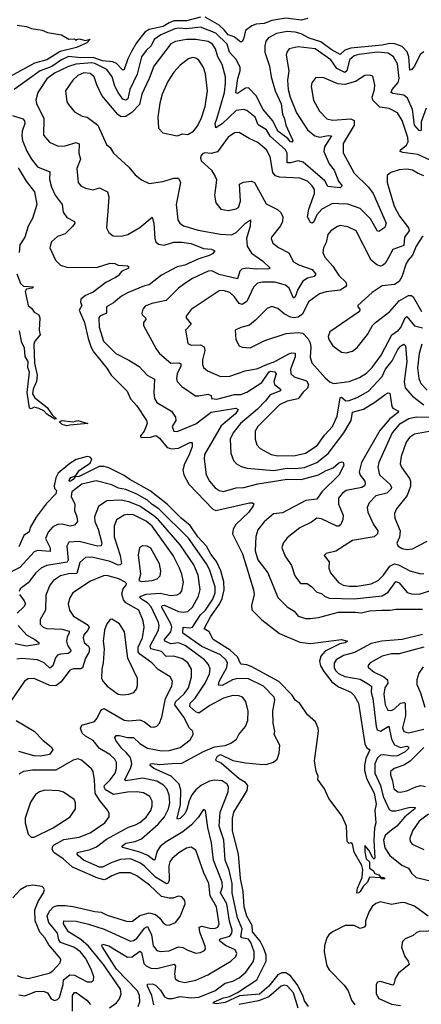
# Model space of a CAD drawing. Extents: x 1954683 to 2060285, y 904798 to 1016299.
# Tile 367 of 472: x 2015501 to 2018088, y 994578 to 1000913. Entities that reach past the tile are written whole.
import ezdxf

# ---------------------------------------------------------------- set-up
doc = ezdxf.new("R2010")
doc.units = 0

msp = doc.modelspace()

# ---------------------------------------------------------------- linework, layer by layer
at = {"layer": '0CON10XD'}
for points in [[(2016665, 1000929.7), (2016575, 1000905.8), (2016495, 1000905.9), (2016463.4, 1000893.4), (2016425, 1000869.6), (2016335, 1000850.3), (2016306.6, 1000833.4), (2016253.1, 1000765), (2016221, 1000709), (2016197.9, 1000662.1), (2016175, 1000591.9), (2016165, 1000589.5), (2016125, 1000630.7), (2016102.1, 1000642.1), (2016035, 1000648.5), (2015975, 1000670.2), (2015895, 1000667.3), (2015815, 1000675.4), (2015770.8, 1000655), (2015708.4, 1000611.6), (2015632.7, 1000585), (2015465.5, 1000465)], [(2017355, 1000920), (2017315, 1000909.5), (2017215, 1000923.5), (2017125, 1000908.1), (2017075, 1000888.6), (2017025, 1000884.2), (2016996, 1000874), (2016955.5, 1000844.5), (2016942.1, 1000787.9), (2016935, 1000773.8), (2016925, 1000768.8), (2016883, 1000803), (2016843.2, 1000815), (2016818.9, 1000848.9), (2016785, 1000878.7), (2016695, 1000928.4)], [(2015485, 1000878.6), (2015545, 1000869.7), (2015577.3, 1000857.2), (2015645.4, 1000845.4), (2015680.6, 1000830.6), (2015770, 1000815), (2015817, 1000787), (2015855, 1000790), (2015865, 1000780), (2015870, 1000785), (2015885, 1000790), (2015925, 1000779.2), (2015955, 1000787.5), (2015933.3, 1000765), (2015866.7, 1000735), (2015762.4, 1000707.6), (2015676, 1000655), (2015596.8, 1000633.2), (2015416.9, 1000535)], [(2018104, 1000706), (2018081.7, 1000688.3), (2018045, 1000613.6), (2018025, 1000590), (2018015, 1000589.2), (2018006.9, 1000675), (2017996.9, 1000706.9), (2017965, 1000741.1), (2017917.6, 1000757.6), (2017885, 1000759.4), (2017835, 1000749.2), (2017635, 1000730.7), (2017595, 1000717.2), (2017565, 1000690), (2017508.2, 1000721.8), (2017441.3, 1000771.3), (2017365, 1000794.6), (2017315, 1000821.4), (2017275, 1000833.1), (2017225, 1000837.4), (2017155, 1000824), (2017102.9, 1000797.1), (2017086.3, 1000775), (2017080, 1000745), (2017081.1, 1000705), (2017109.5, 1000615), (2017121.1, 1000545), (2017147.2, 1000455), (2017185, 1000372.9), (2017194.4, 1000305), (2017207.9, 1000275), (2017215.3, 1000235), (2017260.6, 1000135), (2017255, 1000126), (2017245, 1000128.1), (2017228.6, 1000148.6), (2017165, 1000195.4), (2017131.6, 1000261.6), (2017069.1, 1000335), (2017025, 1000422.5), (2016975, 1000475.3), (2016955, 1000473.4), (2016905, 1000439.2), (2016893.1, 1000443.1), (2016906.5, 1000535), (2016922, 1000585), (2016921.4, 1000605), (2016898.7, 1000655), (2016852.1, 1000705), (2016838, 1000755), (2016765, 1000826.6), (2016666.1, 1000866.1), (2016575, 1000854.1), (2016525, 1000858.8), (2016500, 1000855), (2016410.7, 1000815), (2016367.2, 1000785), (2016347.5, 1000745), (2016315.3, 1000715), (2016286.7, 1000675), (2016257.5, 1000562.5), (2016211.6, 1000465), (2016197.5, 1000405), (2016185, 1000394.7), (2016165, 1000401.8), (2016135, 1000444.7), (2016113.3, 1000485), (2016096.8, 1000545), (2016061.7, 1000591.7)], [(2018118.9, 1000345), (2018086.7, 1000255), (2018088.2, 1000205), (2018085, 1000198), (2018075, 1000200.6), (2018045, 1000235.6), (2018031, 1000335), (2017999.1, 1000409.1), (2017975, 1000428.3), (2017905, 1000438.2), (2017893.8, 1000445), (2017899.4, 1000465), (2017939.4, 1000509.4), (2017945.2, 1000535), (2017935, 1000629.2), (2017908.2, 1000675), (2017875, 1000697.3), (2017805, 1000703.2), (2017685, 1000690), (2017655, 1000681), (2017625.7, 1000654.3), (2017608.7, 1000585), (2017595, 1000573.1), (2017545, 1000598.8), (2017505, 1000655.2), (2017403.5, 1000725), (2017295, 1000739.4), (2017237.5, 1000725), (2017221.4, 1000705), (2017217.8, 1000685), (2017235.2, 1000585.2), (2017226.6, 1000523.4), (2017231.3, 1000465), (2017243.3, 1000415), (2017283.5, 1000315), (2017355.4, 1000205), (2017402.5, 1000165), (2017435, 1000157), (2017487.9, 1000167.9), (2017510, 1000165), (2017465.2, 1000095), (2017460.5, 1000065), (2017494.1, 999985), (2017526.9, 999945), (2017554.7, 999874.7), (2017577.8, 999845), (2017565, 999831.1), (2017485, 999840), (2017466, 999876), (2017326.9, 999996.9), (2017295, 1000006.1), (2017245, 999991.7), (2017223, 999993), (2017224.5, 1000054.5), (2017214, 1000075), (2017113.8, 1000163.8), (2017091.2, 1000205), (2017036.8, 1000236.8), (2017017.6, 1000285), (2016965, 1000328.8), (2016945, 1000336.2), (2016895, 1000328.4), (2016805, 1000242.5), (2016765, 1000218.1), (2016760.2, 1000245), (2016772.2, 1000282.2), (2016820, 1000445), (2016827.6, 1000505), (2016825.8, 1000545), (2016804.7, 1000625), (2016776.6, 1000675), (2016762.6, 1000725), (2016743.4, 1000755), (2016715, 1000772), (2016635, 1000785.7), (2016575, 1000784.8), (2016505, 1000773.7), (2016475, 1000758.2), (2016365.6, 1000614.4), (2016335.8, 1000535), (2016287.1, 1000435), (2016273.3, 1000366.7), (2016223.7, 1000316.3), (2016185, 1000290.4), (2016155, 1000289.1), (2016134.1, 1000304.1), (2016031.1, 1000425), (2015998.5, 1000495), (2015980.9, 1000545), (2015955, 1000567.9), (2015915, 1000570.7), (2015875, 1000553.6), (2015842.5, 1000525), (2015797.1, 1000455), (2015805.8, 1000385), (2015815, 1000366.7), (2015855, 1000320.8), (2015903.2, 1000293.2), (2015936.7, 1000285), (2016004.4, 1000234.4), (2016060.9, 1000110.9), (2016085, 1000091.2), (2016106, 1000055), (2016204.2, 999965), (2016244.5, 999914.5), (2016285, 999882), (2016335, 999860), (2016422.4, 999872.4), (2016495, 999893.1), (2016525, 999894.3), (2016537.5, 999865), (2016509.1, 999725), (2016519.4, 999625), (2016533.1, 999603.1), (2016556.2, 999586.2), (2016651.8, 999558.2), (2016795, 999533.7), (2016865, 999529.7), (2016895, 999543.2), (2016955, 999604.2), (2016987.5, 999625), (2016986.3, 999585), (2016962.7, 999505), (2016967.1, 999455), (2016995, 999411.1), (2017065, 999361.6), (2017113.8, 999315), (2017105, 999309.2), (2017025, 999307), (2016965, 999314.2), (2016931.7, 999308.3), (2016918.5, 999295), (2016904.3, 999245.7), (2016785, 999274), (2016738.1, 999298.1), (2016715, 999296.1), (2016615, 999247.2), (2016564.5, 999215), (2016523.1, 999185), (2016445, 999106.7), (2016352.4, 999087.6), (2016310.2, 999069.8), (2016295, 999051.2), (2016286.9, 999025), (2016290, 999015), (2016312.5, 998995), (2016312.9, 998985), (2016298.1, 998965), (2016298.6, 998945), (2016379.4, 998795), (2016401.9, 998765), (2016474.3, 998704.3), (2016526.3, 998706.3), (2016539.3, 998699.3), (2016539.3, 998685), (2016515.8, 998635), (2016510.7, 998605), (2016515.5, 998585), (2016545, 998552.5), (2016633.9, 998493.9), (2016655, 998492.5), (2016713.9, 998503.9), (2016734, 998495), (2016736.7, 998475), (2016771.8, 998471.8), (2016885, 998502.2), (2016925, 998502), (2016965, 998516.1), (2017061.1, 998578.9), (2017105, 998645.7), (2017115, 998651), (2017145, 998647.7), (2017152.9, 998635), (2017138.8, 998585), (2017141.6, 998565), (2017181.1, 998535), (2017181.9, 998525), (2017115, 998498.7), (2017085, 998461.3), (2017033.3, 998406.7), (2016923.8, 998315), (2016875.3, 998255), (2016857.8, 998215), (2016861.5, 998125), (2016877.4, 998077.4), (2016898.6, 998055), (2016927.9, 998037.9), (2016967.2, 998027.2), (2017135, 998013.3), (2017225, 998027.4), (2017275, 998024.5), (2017335, 998031.5), (2017415.8, 998064.2), (2017488.2, 998121.8), (2017588.1, 998255), (2017636.8, 998335), (2017645, 998387.3), (2017715, 998408), (2017788.4, 998451.6), (2017855, 998500.8), (2017875, 998513.3), (2017885, 998510), (2017898.9, 998425), (2017904.7, 998414.7), (2017941.4, 998395), (2017939.1, 998385), (2017884.3, 998345.7), (2017820.2, 998269.8), (2017702.1, 998065), (2017688.6, 998005), (2017695, 997982.9), (2017724.8, 997944.8), (2017727.5, 997925), (2017722.8, 997915), (2017705, 997903.1), (2017605, 997883.1), (2017577.8, 997865), (2017553.8, 997835), (2017555.3, 997795), (2017584, 997725), (2017581.8, 997698.2), (2017568.9, 997665), (2017556, 997654), (2017545, 997653.8), (2017445, 997700.9), (2017415, 997705.4), (2017380.6, 997679.4), (2017306.4, 997643.6), (2017225, 997579.1), (2017197.3, 997545), (2017190.5, 997515), (2017210.7, 997460.7), (2017251.9, 997401.9), (2017274.2, 997334.2), (2017305, 997291.1), (2017315, 997285.5), (2017353.8, 997285), (2017383.8, 997263.8), (2017415, 997229.1), (2017445, 997221.5), (2017464.3, 997204.3), (2017495, 997190.3), (2017655, 997185.9), (2017835, 997206.9), (2017875, 997229.3), (2017925, 997297.8), (2017945, 997290), (2017996.9, 997226.9), (2018025, 997218.8), (2018075, 997216.2), (2018175, 997248.4)], [(2016061.7, 1000591.7), (2015985, 1000630.7), (2015965, 1000635.1), (2015862.5, 1000627.5), (2015815, 1000612.1), (2015725, 1000568.1), (2015675, 1000531.8), (2015618.8, 1000445), (2015606.2, 1000395), (2015608.8, 1000375), (2015656.7, 1000276.7), (2015655, 1000171.2), (2015694, 1000125), (2015748.9, 1000098.9), (2015795, 1000101.8), (2015865, 1000122.8), (2015883.6, 1000115), (2015883.2, 1000055), (2015893.9, 1000015), (2015870, 999955), (2015878.6, 999865), (2015894, 999845), (2015925, 999829.2), (2015975, 999819.1), (2016015, 999832.3), (2016066.5, 999806.5), (2016076.4, 999773.6), (2016069.4, 999680.6), (2016061.2, 999575), (2016075, 999543.3), (2016103.4, 999523.4), (2016155, 999520.8), (2016197.9, 999532.1), (2016275, 999575.8), (2016355, 999643.3), (2016364.6, 999604.6), (2016371.6, 999505), (2016378.8, 999485), (2016395, 999469.6), (2016432.6, 999462.6), (2016495, 999481.2), (2016545, 999481.9), (2016605, 999472.9), (2016685, 999440.3), (2016737.4, 999437.4), (2016757.5, 999425), (2016744, 999406), (2016722.5, 999395), (2016654.8, 999375.2), (2016565, 999333.8), (2016515, 999323.5), (2016415, 999269.6), (2016335, 999207.3), (2016305, 999200.9), (2016195, 999156.4), (2016156.6, 999133.4), (2016105, 999091.1), (2016060.8, 999065), (2016060.6, 999025), (2016017.9, 999005), (2016011.1, 998995), (2016014.1, 998934.1), (2016042, 998845), (2016121.4, 998765), (2016205, 998723.3), (2016271.5, 998681.5), (2016322.7, 998625), (2016370.3, 998600.3), (2016365.4, 998515), (2016369.6, 998475), (2016385, 998451.2), (2016480, 998395), (2016505, 998356.2), (2016507.1, 998335), (2016483.8, 998295), (2016495, 998266.2), (2016515, 998263.3), (2016635, 998312.5), (2016735, 998387.9), (2016893, 998413), (2016908.8, 998405), (2016892.3, 998377.7), (2016799.8, 998300.2), (2016691.3, 998115), (2016689.6, 998085), (2016702.7, 997985), (2016723.7, 997943.7), (2016760.5, 997900.5), (2016785, 997883.5), (2016815, 997878.2), (2016895, 997902), (2016945, 997904.1), (2017035, 997927.6), (2017223.3, 997956.7), (2017315, 997954.8), (2017424.9, 997985.1), (2017475, 998013.1), (2017520.8, 998029.2), (2017555, 998060.4), (2017575, 998068.9), (2017585.7, 998065.7), (2017588.2, 998045), (2017557.9, 997982.1), (2017446.9, 997875), (2017415, 997827.5), (2017345, 997819.3), (2017195, 997740.5), (2017135, 997734.6), (2017075, 997682.9), (2017035, 997630), (2017022.4, 997587.6), (2017018.5, 997495), (2017035, 997438.6), (2017100.5, 997355), (2017163.1, 997195), (2017224.5, 997135), (2017268.1, 997108.1), (2017295, 997074.6), (2017345, 997061.1), (2017375, 997061.1), (2017425, 997067.7), (2017555, 997100.6), (2017665, 997102), (2017703.6, 997096.4), (2017755, 997109.4), (2017834.1, 997114.1), (2017886.7, 997113.3), (2017925, 997120.6), (2018095, 997121.2)], [(2016515, 1000166.2), (2016551.2, 1000178.8), (2016585, 1000173.8), (2016620, 1000195), (2016645, 1000226.2), (2016670.5, 1000275), (2016696, 1000354), (2016710.4, 1000455), (2016697.3, 1000565), (2016685, 1000606), (2016655, 1000651.9), (2016635, 1000665.5), (2016615, 1000669.5), (2016588.8, 1000661.2), (2016535, 1000620.6), (2016494.5, 1000575), (2016455.5, 1000515), (2016418.5, 1000435), (2016403.7, 1000376.3), (2016391.9, 1000285), (2016396, 1000215), (2016422.5, 1000185), (2016515, 1000166.2)], [(2018145, 1000009.5), (2018065, 1000046.5), (2017968.1, 1000058.1), (2017952.1, 1000065), (2017954.7, 1000075), (2017993.6, 1000105), (2018003.3, 1000126.7), (2018000.2, 1000155), (2017964.2, 1000264.2), (2017934.1, 1000314.1), (2017881.6, 1000341.6), (2017821, 1000351), (2017775.3, 1000395), (2017770.6, 1000415), (2017787.1, 1000465), (2017789.5, 1000495), (2017775, 1000550), (2017755, 1000555.8), (2017725, 1000553.1), (2017663.4, 1000516.6), (2017595, 1000495.3), (2017549.9, 1000499.9), (2017459.5, 1000539.5), (2017408.3, 1000541.7), (2017382.4, 1000507.6), (2017377.7, 1000482.3), (2017393.5, 1000395), (2017433.1, 1000325), (2017480, 1000275), (2017515, 1000267.7), (2017635, 1000276.3), (2017655.4, 1000265), (2017654.8, 1000235), (2017583.8, 1000116.2), (2017585.8, 1000055.8), (2017655, 999925.5), (2017748.8, 999835), (2017779, 999795), (2017861.1, 999605), (2017853.3, 999576.7), (2017815, 999550), (2017805, 999552.7), (2017761.1, 999631.1), (2017695, 999699), (2017615, 999725.7), (2017557.9, 999727.9), (2017515, 999730.3), (2017447.1, 999695), (2017415, 999658.5), (2017395, 999611.9), (2017385, 999603.6), (2017375, 999608.1), (2017355.3, 999645.3), (2017363.3, 999695), (2017400.3, 999795), (2017400, 999820), (2017385.4, 999845), (2017355, 999873.6), (2017306.6, 999893.4), (2017175, 999900.9), (2017149.2, 999909.3), (2017130.9, 999930.9), (2017115, 1000030), (2017091.8, 1000075), (2017035, 1000122.5), (2016978.6, 1000148.6), (2016915, 1000188.1), (2016885, 1000184.3), (2016845, 1000156.9), (2016775, 1000064), (2016735, 1000052), (2016693.9, 1000056.1), (2016678.8, 1000051.2), (2016670.5, 1000039.5), (2016666, 1000025), (2016670, 1000005), (2016735.9, 999945.9), (2016760, 999905), (2016768.8, 999885), (2016764.3, 999845.7), (2016755.8, 999785), (2016764.2, 999735), (2016796.7, 999695), (2016845, 999685.6), (2016894.5, 999695.5), (2016910.8, 999705), (2016923.6, 999746.4), (2016917.5, 999855), (2016942.2, 999867.8), (2016995, 999874.5), (2017014.2, 999865), (2017087.9, 999727.9), (2017162.7, 999692.8), (2017182.8, 999672.8), (2017195.4, 999645), (2017193.1, 999615), (2017182.1, 999587.9), (2017123.3, 999515), (2017120, 999505), (2017130.8, 999475), (2017167.6, 999447.6), (2017234, 999414), (2017265.5, 999355), (2017299.4, 999335), (2017384.6, 999305), (2017409.5, 999275), (2017398.3, 999261.7), (2017355, 999250.3), (2017325, 999231.2), (2017293.2, 999176.8), (2017275, 999129.4), (2017265, 999122), (2017236.8, 999185), (2017213.1, 999205), (2017145, 999224.7), (2017065, 999224.7), (2017031.9, 999218.1), (2017006.7, 999193.3), (2016965, 999099.6), (2016935, 999081.2), (2016915, 999087.1), (2016885, 999130.9), (2016855, 999157.8), (2016815, 999171.2), (2016785, 999169.1), (2016605, 999048.1), (2016573.3, 999005), (2016574.5, 998995), (2016605.6, 998955), (2016568.6, 998915), (2016585, 998830), (2016605, 998818.5), (2016665, 998822.2), (2016689.2, 998809.2), (2016694.7, 998784.7), (2016679.2, 998725), (2016679.4, 998695), (2016685.8, 998675), (2016710, 998655), (2016795, 998618.2), (2016855, 998619.2), (2016954.1, 998654.1), (2017035, 998668.5), (2017086.6, 998693.4), (2017145.4, 998714.6), (2017235, 998763.9), (2017255, 998769.6), (2017275, 998767.1), (2017275.6, 998745), (2017246.2, 998665), (2017247.7, 998635), (2017268.6, 998615), (2017348.6, 998588.6), (2017361.6, 998565), (2017355, 998541.8), (2017323.9, 998515), (2017295.5, 998474.5), (2017225, 998459.7), (2017175, 998436), (2017035.4, 998295), (2017017.8, 998265), (2017017.5, 998215), (2017028, 998178), (2017050.8, 998155), (2017120, 998115), (2017165, 998106.8), (2017275, 998110), (2017342.5, 998125), (2017416.3, 998173.7), (2017465, 998240.4), (2017516, 998295), (2017547.1, 998362.9), (2017565, 998481.1), (2017575, 998484.5), (2017601.7, 998461.7), (2017623.5, 998463.5), (2017675, 998482), (2017747.8, 998522.2), (2017835, 998617.2), (2017858.4, 998665), (2017901.2, 998718.8), (2017935, 998786.8), (2017955, 998812.3), (2017975.4, 998825.4), (2017986.8, 998815), (2017995.2, 998715), (2017977.1, 998585), (2017983.8, 998543.8), (2018031.1, 998491.1), (2018105, 998435.2)], [(2015455, 1000297.3), (2015521.9, 1000275), (2015532.9, 1000262.9), (2015535.3, 1000245), (2015517.4, 1000195), (2015515.2, 1000165), (2015520, 1000135), (2015548.3, 1000068.3), (2015576.6, 1000016.6), (2015616.5, 999966.5), (2015694.4, 999935), (2015692.5, 999885), (2015706.7, 999835), (2015729.6, 999785), (2015775.8, 999725), (2015780.5, 999675), (2015805, 999640.6), (2015854.3, 999614.3), (2015855.7, 999605), (2015843.1, 999585), (2015795, 999535.6), (2015745, 999518.5), (2015705.6, 999485), (2015695.8, 999445), (2015732.2, 999365), (2015765, 999333.8), (2015805, 999321.5), (2015995, 999317.9), (2016085, 999346.8), (2016113.9, 999343.9), (2016135, 999334.3), (2016195, 999329.4), (2016202, 999325), (2016201.2, 999315), (2016157.7, 999292.3), (2016136, 999265), (2016118.8, 999255), (2016056.9, 999223.1), (2015975, 999160.8), (2015925, 999138.7), (2015895, 999114), (2015892.7, 999095), (2015901.1, 999075), (2015884.8, 999045), (2015917.6, 998965), (2015941.3, 998861.3), (2015961.1, 998805), (2015978.8, 998775), (2016061.9, 998671.9), (2016090, 998625), (2016193.4, 998523.4), (2016213.9, 998473.9), (2016255, 998428.9), (2016318.2, 998335), (2016321.8, 998315), (2016303.4, 998266.6), (2016280.4, 998235), (2016281.2, 998225), (2016345, 998228), (2016377.5, 998237.5), (2016401.5, 998221.5), (2016451.5, 998161.5), (2016481.4, 998151.4), (2016525, 998156), (2016597.7, 998192.3), (2016612.3, 998192.3), (2016611.5, 998165), (2016591.5, 998108.5), (2016562.2, 998055), (2016552.7, 998015), (2016557.5, 997985), (2016590, 997925), (2016745, 997763.2), (2016765, 997755.3), (2016982.5, 997805), (2017000, 997805), (2017008.3, 997798.3), (2017006, 997785), (2016977.3, 997745), (2016893.7, 997666.3), (2016875.9, 997635), (2016871.5, 997605), (2016936.6, 997476.6), (2017006.8, 997245), (2017011.2, 997215), (2016994.2, 997145), (2016996.2, 997116.2), (2017061.5, 997051.5), (2017175, 996964.7), (2017305, 996907.7), (2017375, 996900), (2017575, 996925.4), (2017613.3, 996915), (2017596.6, 996903.4), (2017563.1, 996896.9), (2017469.8, 996850.2), (2017441.5, 996818.5), (2017431.4, 996785), (2017439.2, 996755), (2017459.3, 996719.3), (2017512, 996652), (2017555, 996620.7), (2017635, 996587.5), (2017655, 996565.8), (2017684, 996515), (2017724.6, 996255), (2017735, 996231.4), (2017756.5, 996215), (2017730.1, 996159.9), (2017721.2, 996115), (2017723, 996083), (2017737.6, 996027.6), (2017785, 995936.9), (2017797.3, 995865), (2017787.7, 995825), (2017794.2, 995745), (2017786.5, 995713.5), (2017781.7, 995631.7), (2017789.3, 995520.7), (2017785, 995512.5), (2017775, 995520), (2017750.7, 995570.7), (2017725, 995600), (2017725, 995560), (2017733.8, 995515), (2017754.3, 995495), (2017753.6, 995455), (2017778.3, 995438.3), (2017789.5, 995419.5), (2017815, 995411.2), (2017826, 995396), (2017848.8, 995395), (2017853.3, 995385), (2017832.5, 995385), (2017825, 995392.5), (2017755, 995396.5), (2017742.1, 995365), (2017713.1, 995336.9), (2017695, 995304.3), (2017685, 995294.4), (2017673.1, 995293.1), (2017676.5, 995325), (2017707.7, 995395), (2017711.2, 995445), (2017705, 995471.2), (2017656.6, 995556.6), (2017645, 995610), (2017635, 995617.5), (2017622.5, 995612.5), (2017610, 995625), (2017606.7, 995725), (2017578, 995788), (2017491.7, 995901.7), (2017463.6, 995963.6), (2017422.5, 996025), (2017423.3, 996045), (2017411.2, 996075), (2017400.8, 996145), (2017426.9, 996335), (2017424.4, 996355.6), (2017406.4, 996395), (2017355, 996440), (2017305, 996513.1), (2017275.4, 996535.4), (2017256.6, 996566.6), (2017171.3, 996655), (2016992.4, 996752.4), (2016965, 996762.5), (2016926.6, 996766.6), (2016903.7, 996813.7), (2016857.6, 996857.6), (2016746.7, 996925), (2016722.3, 996975), (2016688.6, 996995), (2016730.4, 997070.4), (2016787.5, 997152.5), (2016805, 997188.9), (2016817.5, 997245), (2016816.3, 997296.3), (2016796.2, 997366.2), (2016768.1, 997428.1), (2016732.2, 997475), (2016704.8, 997525), (2016648, 997585), (2016598.4, 997658.4), (2016541.6, 997705), (2016452.9, 997792.9), (2016342.3, 997882.3), (2016210, 997955), (2016175, 997981.1), (2016075, 998029.3), (2016045, 998038.1), (2016012.5, 998037.5), (2015883.3, 997975), (2015858.3, 997971.7), (2015845.7, 997955), (2015827.5, 997945), (2015820, 997945), (2015821.2, 997955), (2015831.7, 997968.3), (2015860.7, 997979.3), (2015885.8, 998015), (2015955, 998060), (2015966.5, 998085), (2015955, 998099.4), (2015935, 998101.9), (2015865, 998083.5), (2015825, 998058.5), (2015748.1, 997995), (2015733.5, 997965), (2015724.3, 997914.3), (2015726.4, 997896.4), (2015737.5, 997885), (2015735, 997862.5), (2015671.7, 997798.3), (2015608.3, 997711.7), (2015569.6, 997645), (2015561.9, 997618.1), (2015528, 997595), (2015495, 997521.4)], [(2015491, 999961), (2015543.5, 999875), (2015596.5, 999805), (2015612.7, 999725), (2015584.5, 999635), (2015555.4, 999584.6), (2015535, 999514), (2015501.5, 999465), (2015498.2, 999415)], [(2018105, 999909.6), (2018064, 999925), (2018032, 999945), (2017995, 999950.9), (2017945, 999948.1), (2017890.9, 999929.1), (2017868.8, 999911.2), (2017867.5, 999865), (2017913.2, 999713.2), (2017948.2, 999648.2), (2018004.7, 999575), (2018010.6, 999555), (2017979.2, 999515), (2017975, 999460.6), (2017905, 999435.5), (2017873.3, 999375), (2017855.5, 999345), (2017838.6, 999331.4), (2017825, 999328), (2017801.8, 999335), (2017765, 999365.5), (2017669.4, 999555), (2017615, 999581.1), (2017565, 999590), (2017547.3, 999582.7), (2017505, 999554), (2017485, 999532), (2017475, 999480), (2017458.1, 999445), (2017453.1, 999415), (2017466.7, 999385), (2017517.5, 999327.5), (2017557.1, 999267.1), (2017602.1, 999225), (2017606.7, 999205), (2017600.8, 999195), (2017565, 999173.3), (2017475, 999162.8), (2017431.7, 999148.3), (2017361.9, 999098.1), (2017321.9, 999018.1), (2017295, 998998.4), (2017265, 998994.2), (2017245, 998999.3), (2017205, 999020), (2017165, 999054.6), (2017125, 999068.5), (2017095, 999054.4), (2017020.4, 998979.6)], [(2018098.1, 999521.9), (2018055, 999456.9), (2018031.2, 999398.8), (2018003.8, 999366.2), (2017989.6, 999345), (2017962.1, 999257.9), (2017945, 999229.1), (2017915, 999209.1), (2017835, 999200.6), (2017771.4, 999158.6), (2017680, 999075), (2017680, 999065), (2017691.4, 999051.4), (2017688.9, 999035), (2017498.8, 998905), (2017488.1, 998875), (2017493.1, 998855), (2017519.2, 998815), (2017575, 998774.3), (2017605, 998770), (2017645, 998780.8), (2017674, 998805), (2017742.4, 998887.6), (2017774.2, 998945), (2017794, 998965), (2017885, 999035.6), (2017944.6, 999105), (2018005, 999137.9), (2018025, 999138.4), (2018035, 999130.4), (2018090, 999035)], [(2015482.5, 999277.5), (2015507.3, 999215), (2015525, 999199.6), (2015590, 999195), (2015582.5, 999185), (2015545, 999180), (2015536, 999164), (2015555.3, 999075.3), (2015580, 999055), (2015595, 999031.1), (2015623.5, 999013.5), (2015630, 998995), (2015627.5, 998915), (2015633.8, 998885), (2015598.8, 998845), (2015592.9, 998825), (2015596.4, 998703.6), (2015613.2, 998625), (2015610, 998585), (2015588, 998535), (2015583.6, 998505), (2015599.3, 998479.3), (2015678.2, 998418.2), (2015710.9, 998370.9), (2015737.5, 998345), (2015727.6, 998342.4), (2015675, 998374.6), (2015656.2, 998396.2), (2015625, 998412), (2015595, 998420), (2015575, 998409.4), (2015564, 998414), (2015548.4, 998515), (2015565.4, 998645), (2015554.7, 998675), (2015555.5, 998715), (2015535.8, 998745.7), (2015531.9, 998801.9), (2015514.5, 998834.5), (2015500.7, 998910.7)], [(2017020.4, 998979.6), (2016982.4, 998947.6), (2016925, 998933.5), (2016890, 998915), (2016892.9, 998855), (2016915.7, 998815.7), (2016935, 998805.8), (2016985, 998802.2), (2017080.3, 998849.7), (2017216.8, 998893.2), (2017295, 998900.6), (2017325, 998896.2), (2017359.4, 998859.4), (2017372, 998835), (2017376, 998805), (2017371.6, 998741.6), (2017382.1, 998705), (2017468.1, 998608.1), (2017500.6, 998580.6), (2017525, 998571.8), (2017624.1, 998585.9), (2017689.2, 998610.8), (2017735, 998638.8), (2017772, 998675), (2017829.1, 998755), (2017899.2, 998885), (2017942.2, 998915), (2017956.4, 998933.6), (2017985, 998995.5), (2017995, 999003.6), (2018045, 998943.9), (2018095, 998930.2)], [(2018091.6, 998825), (2018073.2, 998765), (2018064.2, 998674.2), (2018072.7, 998605), (2018085, 998571.9), (2018125, 998528.8)], [(2018165, 998354), (2018055, 998355.7), (2018006.7, 998345), (2017945, 998308.2), (2017901.1, 998255), (2017813.7, 998065), (2017807.3, 998035), (2017818, 997985), (2017885.5, 997925), (2017896.2, 997906.2), (2017893.8, 997895), (2017865, 997867.6), (2017795, 997850.5), (2017751.5, 997805), (2017739.1, 997775), (2017743.8, 997745), (2017780.2, 997665), (2017808.2, 997625), (2017806, 997605), (2017785, 997586.7), (2017645, 997562.4), (2017537.1, 997492.9), (2017475, 997478.8), (2017462.5, 997465), (2017493.8, 997425), (2017492.9, 997385), (2017503.3, 997353.3), (2017555, 997292.5), (2017585.7, 997275.7), (2017625, 997268.1), (2017675, 997267.8), (2017765, 997284.3), (2017810.9, 997305), (2017845, 997340), (2017885, 997397.8), (2017915, 997411.9), (2017942.2, 997405), (2018015, 997366.6), (2018085, 997348.8), (2018105, 997350.4)], [(2015805, 998301.1), (2015775, 998308), (2015756.9, 998325), (2015775.4, 998334.6), (2015845, 998326.2), (2015876.3, 998333.7), (2015940, 998315), (2015825, 998304.5), (2015805, 998301.1)], [(2018185, 998272.4), (2018045, 998246.9), (2018011.1, 998225), (2017991.2, 998195), (2017957.3, 998102.7), (2017952.1, 998055), (2017959.5, 998035), (2018012.1, 997962.1), (2018018.4, 997945), (2018018.5, 997911.5), (2017997.4, 997852.6), (2017928.2, 997765), (2017914.4, 997735), (2017917.5, 997705), (2017951.5, 997625), (2017946.9, 997583.1), (2017931.4, 997545), (2017940, 997525), (2017965, 997510.6), (2017995.5, 997504.5), (2018032, 997508), (2018125, 997558.8)], [(2017361.1, 994565), (2017335, 994600.3), (2017325.6, 994635), (2017289.4, 994705), (2017245, 994761.3), (2017215, 994780.8), (2017189.1, 994780.9), (2017165, 994768.8), (2017105, 994695.9), (2017045, 994643.5), (2016917.7, 994632.3), (2016825, 994590), (2016771.5, 994581.5), (2016746, 994585), (2016753.1, 994595), (2016815, 994620.3), (2016852.3, 994627.7), (2016905, 994653.3), (2017028.8, 994735), (2017089, 994855), (2017088.6, 994895), (2017071.9, 994941.9), (2017050.4, 994985), (2017001.1, 995045), (2016997.8, 995085), (2016963.6, 995145), (2016946.1, 995205), (2016940.8, 995305), (2016922.6, 995387.4), (2016911, 995545), (2016872.2, 995695), (2016871.4, 995775), (2016880.5, 995815), (2016966.9, 995953.1), (2016970.6, 995985), (2016955.6, 996005), (2016915, 996029.3), (2016799.2, 996129.2), (2016767.5, 996145), (2016764.2, 996154.2), (2016775, 996175.5), (2016795, 996184.6), (2016875, 996147.5), (2016955, 996130.8), (2017045, 996124.1), (2017089.5, 996120.5), (2017136, 996135), (2017159.4, 996155), (2017173.3, 996195), (2017176.7, 996245), (2017140, 996315), (2017143.8, 996335), (2017133.8, 996385), (2017131.3, 996465), (2017143.8, 996535), (2017139.6, 996555), (2017072.5, 996625), (2016975, 996671.6), (2016905, 996674.4), (2016872.9, 996665), (2016805, 996629.3), (2016781.6, 996631.6), (2016785.2, 996655), (2016835.2, 996745), (2016838.8, 996775), (2016829.7, 996795), (2016795, 996826.5), (2016675, 996880.6), (2016551.4, 996965), (2016554.8, 997005.2), (2016595, 996999.5), (2016615, 997004.8), (2016666.5, 997085), (2016698, 997115), (2016745, 997184), (2016759.4, 997225), (2016761.2, 997265), (2016723.7, 997375), (2016705, 997412.9), (2016588, 997578), (2016397.1, 997767.1), (2016354.3, 997794.3), (2016325, 997822.2), (2016255, 997861), (2016185, 997889.4), (2016138.7, 997898.7), (2016095, 997920), (2015993.2, 997946.8), (2015900.9, 997925), (2015836.5, 997875), (2015831.8, 997845), (2015855.4, 997795), (2015855.3, 997755), (2015870.3, 997715), (2015874.5, 997685), (2015855, 997660), (2015825.3, 997654.7), (2015775, 997667.5), (2015744.8, 997665.2), (2015715, 997650.4), (2015684, 997616), (2015667.7, 997575), (2015697.2, 997515), (2015698, 997492), (2015615, 997497.1), (2015595, 997490.4), (2015501.9, 997388.1), (2015425, 997349.1)], [(2016364.8, 994575), (2016351.5, 994635), (2016324.6, 994695), (2016325, 994708.6), (2016355, 994709.6), (2016375, 994700.8), (2016408.4, 994668.4), (2016435, 994625.4), (2016455, 994616.4), (2016485, 994616.5), (2016535, 994629.2), (2016605, 994620.2), (2016655, 994624.3), (2016759.1, 994665), (2016824.4, 994715), (2016875, 994727.3), (2016915, 994748.9), (2016957.6, 994785), (2017005, 994851.5), (2017012.5, 994875), (2017012.3, 994915), (2016990.4, 994975), (2016975, 994996.5), (2016931.9, 995005), (2016925.8, 995015), (2016934.6, 995064.6), (2016903.8, 995135), (2016868.8, 995295), (2016869.7, 995355), (2016851.2, 995441.2), (2016825.2, 995505.2), (2016815.5, 995635), (2016786.6, 995725), (2016793.2, 995815), (2016843.7, 995945), (2016845.3, 995975), (2016838, 995995), (2016805, 996016.3), (2016755, 996020.5), (2016724.5, 996014.5), (2016671.9, 995988.1), (2016635, 995957.4), (2016610.2, 995925), (2016591.8, 995888.2), (2016578.1, 995831.9), (2016565, 995804.5), (2016535, 995772.9), (2016519.3, 995769.3), (2016516, 995776), (2016537.2, 995862.8), (2016538.5, 995955), (2016529.4, 995995), (2016476.2, 996046.2), (2016365.6, 996095), (2016340.6, 996115), (2016344, 996125), (2016355, 996127.8), (2016401.7, 996121.8), (2016482.6, 996127.4), (2016545, 996130.5), (2016685, 996203.8), (2016756, 996234), (2016825, 996243.4), (2016862.2, 996257.8), (2016897.1, 996285), (2016912.7, 996315), (2016956.7, 996365), (2016970.9, 996405), (2016973.2, 996465), (2016956.9, 996526.9), (2016935.7, 996555), (2016913.4, 996563.4), (2016875, 996565.9), (2016815, 996546.8), (2016725, 996500), (2016655, 996451), (2016635, 996459.2), (2016598.1, 996495), (2016598.8, 996515), (2016632.2, 996547.8), (2016696.9, 996645), (2016724.2, 996705), (2016727.6, 996735), (2016717.2, 996765), (2016690.9, 996795), (2016567.5, 996887.5), (2016525, 996903.7), (2016475, 996896.8), (2016435.4, 996915), (2016434, 996925), (2016474.1, 996975), (2016480.8, 997005), (2016475, 997025.9), (2016414.7, 997135.3), (2016418, 997145), (2016435, 997145.2), (2016525, 997106.5), (2016555, 997100.5), (2016585, 997106.5), (2016615, 997133.8), (2016652.4, 997205), (2016663.2, 997246.8), (2016650, 997340), (2016621.9, 997405), (2016535.7, 997535), (2016395, 997695.6), (2016365, 997721.9), (2016275, 997784.2), (2016205, 997811.4), (2016155, 997821.3), (2016061.5, 997818.5), (2016009.5, 997780.5), (2015984, 997715), (2015985.2, 997685), (2016007.7, 997635), (2016030, 997545), (2016025, 997528.1), (2016003.3, 997526.7), (2015885, 997555.2), (2015818.5, 997551.5), (2015804.6, 997525), (2015813.3, 997436.7), (2015807.5, 997422.5), (2015675, 997401.6), (2015642.7, 997387.3), (2015604.8, 997355.2), (2015555, 997290.5), (2015505, 997250.8), (2015497.5, 997235)], [(2016263.3, 994565), (2016275.6, 994594.4), (2016273.8, 994635), (2016261, 994665), (2016125.8, 994805), (2016034.7, 994945), (2016030, 994955), (2016035, 994964.2), (2016075, 994954.3), (2016195, 994882.3), (2016225, 994883.8), (2016275, 994919.6), (2016285, 994911.4), (2016301.7, 994841.7), (2016316.2, 994825), (2016345, 994810.2), (2016385, 994808), (2016496.4, 994836.4), (2016503.8, 994823.8), (2016498, 994775), (2016502.7, 994742.7), (2016526, 994726), (2016565, 994719.3), (2016635, 994732.5), (2016713.3, 994766.7), (2016861.9, 994855), (2016893.5, 994885), (2016900.4, 994905), (2016889, 994929), (2016827.5, 994957.5), (2016790.6, 994985), (2016789.1, 994995), (2016795, 994999.1), (2016855, 995017.6), (2016867.8, 995035), (2016868.8, 995055), (2016853.1, 995113.1), (2016835.1, 995225.1), (2016795.2, 995295), (2016806.7, 995335), (2016804.4, 995365), (2016749, 995505), (2016736.3, 995616.3), (2016712.7, 995715), (2016697.1, 995825), (2016685, 995831.2), (2016649.9, 995780.1), (2016607.8, 995732.2), (2016552.2, 995687.8), (2016445, 995623.2), (2016406.5, 995593.5), (2016386.5, 995563.5), (2016372.2, 995507.8), (2016365, 995505.5), (2016326, 995536), (2016275, 995557.5), (2016165, 995586.7), (2016160, 995595), (2016184.2, 995615), (2016245, 995625.3), (2016285, 995642), (2016393.4, 995736.6), (2016435, 995784.6), (2016460.2, 995835), (2016467.3, 995875), (2016463.5, 995925), (2016449.2, 995965), (2016428.2, 995988.2), (2016385, 996014.8), (2016295, 996032.2), (2016184.4, 996015), (2016178, 996025), (2016215.4, 996094.6), (2016223, 996125), (2016215, 996165.5), (2016188.1, 996198.1), (2016158.1, 996225), (2016120.9, 996275), (2016113.3, 996295), (2016123.1, 996306.9), (2016145, 996308.7), (2016195, 996294.6), (2016235, 996294.5), (2016275, 996255.8), (2016325, 996225.2), (2016415, 996208.1), (2016465, 996211.1), (2016535, 996230), (2016599.3, 996280.7), (2016618.1, 996315), (2016617.5, 996335), (2016595.3, 996355.3), (2016558.8, 996425), (2016500.8, 996505), (2016505.2, 996525), (2016561.1, 996575), (2016588.1, 996615), (2016608.4, 996685), (2016607.9, 996735), (2016583.8, 996775), (2016550.7, 996800.7), (2016495, 996818.4), (2016445, 996816.4), (2016415, 996848.4), (2016346, 996866), (2016342.4, 996885), (2016395.9, 996985.9), (2016399.8, 997015), (2016395.7, 997035), (2016348.7, 997135), (2016325, 997162), (2016285.4, 997185), (2016275.4, 997195), (2016278.1, 997201.9), (2016315, 997217.3), (2016405, 997223.9), (2016475, 997209.4), (2016515, 997212.3), (2016535, 997223.5), (2016545, 997237.5), (2016555.3, 997295), (2016546.4, 997345), (2016529.7, 997385), (2016488.8, 997465), (2016426.1, 997555), (2016354, 997655), (2016315, 997687.2), (2016235, 997726.4), (2016195, 997730.3), (2016174.3, 997725.7), (2016124.3, 997695.7), (2016109.3, 997655), (2016110, 997585), (2016148.5, 997465), (2016156.4, 997413.6), (2016148.6, 997405), (2016135, 997404), (2016085, 997426.8), (2015965.3, 997454.7), (2015925, 997452.3), (2015889.1, 997420.9), (2015869.9, 997350.1), (2015815, 997348.5), (2015765, 997335.2), (2015720, 997305), (2015695.5, 997275), (2015670.5, 997209.5), (2015668.2, 997115), (2015633.5, 997055), (2015632.5, 997025), (2015652.9, 997005), (2015675, 996995.4), (2015775, 996991.7), (2015819.2, 996979.2), (2015819.7, 996965), (2015806.6, 996943.4), (2015801.7, 996915), (2015809.2, 996889.2), (2015830, 996855), (2015828.2, 996845), (2015813.7, 996836.3), (2015765, 996831.9), (2015745, 996823.9), (2015732.4, 996807.6), (2015715.2, 996755), (2015695, 996741.3), (2015659.2, 996775), (2015615, 996794.8), (2015515, 996802.8), (2015482.1, 996797.9)], [(2016285, 997299.4), (2016355, 997304.7), (2016387.5, 997315), (2016406.7, 997335), (2016409.5, 997365), (2016401.5, 997411.5), (2016345, 997512.5), (2016322.5, 997525), (2016291.7, 997528.3), (2016272.9, 997515), (2016265, 997470), (2016278.8, 997345), (2016268.8, 997305), (2016285, 997299.4)], [(2016079.4, 994555), (2016125, 994588.2), (2016145, 994613.1), (2016154.1, 994645), (2016150.5, 994675), (2016042, 994835), (2015945, 994952.9), (2015895, 994994.5), (2015815, 995044.7), (2015782.5, 995095), (2015784.7, 995115.3), (2015865, 995113), (2015945, 995094.8), (2016045, 995061.2), (2016215, 994984.7), (2016235, 994987.9), (2016255, 995001), (2016305, 995067.8), (2016325, 995078.2), (2016349.3, 995025), (2016360, 994955), (2016385, 994924.6), (2016405, 994918.2), (2016465, 994923.1), (2016525, 994947.3), (2016552.8, 994942.8), (2016585, 994926), (2016635, 994907.8), (2016665, 994911.5), (2016690.8, 994925), (2016698.1, 994935), (2016696.8, 994953.2), (2016662.3, 995042.3), (2016657.3, 995075), (2016675, 995081.9), (2016725, 995068), (2016755, 995066.2), (2016777.5, 995075), (2016785.2, 995095), (2016769.8, 995205), (2016729, 995275), (2016719.8, 995355), (2016687.1, 995425), (2016635, 995570.8), (2016605, 995588.6), (2016575, 995583.5), (2016526.6, 995553.4), (2016483.2, 995516.8), (2016469.3, 995495), (2016462, 995468), (2016464.7, 995375), (2016455, 995355.5), (2016445.9, 995354.1), (2016375, 995396), (2016306.1, 995466.1), (2016275, 995488.1), (2016215, 995513.8), (2016150.7, 995509.3), (2016095, 995491.2), (2016035, 995461.1), (2016015, 995460.4), (2015912.7, 995505), (2015877.1, 995535), (2015871.1, 995545), (2015874.3, 995555), (2015955, 995574.3), (2015995, 995591), (2016059.4, 995640.6), (2016201.4, 995718.6), (2016247.8, 995732.2), (2016275, 995747.3), (2016315, 995782.1), (2016345.4, 995825), (2016355.4, 995855), (2016353.8, 995885), (2016338.6, 995915), (2016298.3, 995938.3), (2016255, 995945.3), (2016195, 995943), (2016105, 995929), (2016055, 995957.4), (2016045, 995974.3), (2016046.9, 995985), (2016085, 996021.4), (2016115.2, 996065), (2016125.3, 996095.3), (2016125.4, 996134.6), (2016115, 996155.4), (2016081.5, 996185), (2016014.6, 996225), (2015974.8, 996274.8), (2015925, 996302.8), (2015903.3, 996323.3), (2015892.4, 996355), (2015900.5, 996375), (2015982.4, 996397.6), (2016001, 996419), (2016025, 996472.2), (2016045, 996481.1), (2016175, 996406.2), (2016205, 996401.8), (2016275, 996407.4), (2016305.2, 996395.2), (2016345, 996362.5), (2016365, 996360.8), (2016385, 996368), (2016402.4, 996387.6), (2016417.3, 996425), (2016439.8, 996545), (2016481.5, 996625), (2016485, 996657.5), (2016471.4, 996685), (2016392.7, 996732.7), (2016353.1, 996775), (2016275, 996830.4), (2016264.6, 996845), (2016263.5, 996875), (2016291.6, 996935), (2016303.3, 997005), (2016297.4, 997045), (2016267.8, 997115), (2016185, 997161.4), (2016169.5, 997179.5), (2016159.8, 997220.2), (2016168.2, 997251.8), (2016188, 997275), (2016190, 997285), (2016180, 997295), (2016140, 997315), (2016063.1, 997336.9), (2016040, 997335), (2015958.3, 997301.7), (2015843.1, 997225), (2015825, 997193.3), (2015814.4, 997155), (2015821.1, 997115), (2015847.5, 997075), (2015935, 997022.3), (2015947.7, 997005), (2015939.8, 996985), (2015915.3, 996955), (2015910.3, 996935), (2015916.1, 996906.1), (2015943.4, 996883.4), (2015951.2, 996865), (2015947.3, 996842.7), (2015925, 996804.4), (2015906.7, 996743.3), (2015895, 996736.2), (2015845, 996735.8), (2015825, 996727.7), (2015767.4, 996652.6), (2015733, 996627), (2015695, 996628.4), (2015595, 996674), (2015555, 996671.2), (2015533.2, 996656.8), (2015449.2, 996535)], [(2015500, 997215), (2015530.9, 997175), (2015537.7, 997155), (2015527.7, 997135), (2015485.7, 997094.3)], [(2016165, 996568.6), (2016205, 996574.3), (2016235.5, 996584.5), (2016254, 996605), (2016260.5, 996629.5), (2016260, 996675), (2016198.2, 996805), (2016175.4, 996975.4), (2016145, 997025.8), (2016093.9, 997056.1), (2016085, 997053.3), (2016063, 997027), (2016046.9, 996985), (2016038.8, 996915), (2016045.6, 996865), (2016039.1, 996775), (2016030, 996735), (2016029.2, 996675), (2016038, 996655), (2016063.8, 996625), (2016134.6, 996574.6), (2016165, 996568.6)], [(2015491.6, 997015), (2015545, 996955.3), (2015598.2, 996925), (2015624.2, 996905), (2015623.8, 996896.2), (2015545, 996881.5), (2015472.2, 996897.8)], [(2018095, 996958), (2017965, 996925.5), (2017834.6, 996915.4), (2017765, 996899.7), (2017657.6, 996842.4), (2017587.3, 996822.7), (2017538.8, 996795), (2017526.7, 996773.3), (2017525.8, 996745), (2017535.3, 996725), (2017555, 996706.2), (2017596.5, 996686.5), (2017695, 996670.3), (2017748.8, 996638.8), (2017766.7, 996625), (2017764.5, 996585), (2017775.5, 996545), (2017796.3, 996366.3), (2017803.8, 996343.8), (2017825, 996335.9), (2017878.3, 996368.3), (2017895, 996283.3), (2017915, 996248.4), (2017955, 996230.5), (2017995, 996238.4), (2018005.6, 996235), (2018004.6, 996225), (2017985, 996202.1), (2017935, 996177.6), (2017905, 996173.7), (2017845.9, 996184.1), (2017825, 996181.7), (2017805.4, 996164.6), (2017788.5, 996125), (2017788.3, 996065), (2017824.9, 995984.9), (2017842.1, 995915), (2017880.7, 995830.7), (2017895, 995823.8), (2017923.7, 995823.7), (2018016.8, 995846.8), (2018047.5, 995845), (2018045.6, 995835), (2017981.9, 995785), (2017931.2, 995725), (2017886.9, 995693.1), (2017855, 995663.8), (2017844.4, 995635), (2017852.6, 995585), (2017885, 995535.4), (2017963.6, 995473.6), (2018005.7, 995455), (2018025, 995422), (2018055, 995394.2), (2018175, 995365.5)], [(2018105, 996875.7), (2017945, 996834), (2017895, 996832.3), (2017835, 996818.8), (2017758, 996775), (2017744, 996755), (2017748, 996745), (2017784.4, 996715), (2017845.9, 996685.9), (2017871.3, 996665), (2017873.4, 996645), (2017853.6, 996615), (2017845.8, 996574.3), (2017854.8, 996505), (2017871.6, 996471.6), (2017895, 996469.1), (2017915, 996479.3), (2017955, 996515.2), (2017975, 996520), (2017983.3, 996515), (2017986.1, 996433.9), (2017966.1, 996356.1), (2017975, 996333.6), (2018005, 996325.8), (2018105, 996348.9)], [(2018100.4, 996749.6), (2018071.5, 996708.5), (2018059.1, 996665), (2018059.5, 996635), (2018083.1, 996583.1), (2018110.7, 996490.7)], [(2015478.2, 996405), (2015594.5, 996334.5), (2015652.5, 996275), (2015704.5, 996235), (2015715.5, 996215), (2015694.2, 996185.8), (2015635, 996174.4), (2015595, 996176.8), (2015495, 996204.2)], [(2018105, 996229.8), (2018017.3, 996142.7), (2017975, 996116.5), (2017913.7, 996096.3), (2017889.4, 996075), (2017888.8, 996055), (2017903.4, 996015), (2017911.4, 995965), (2017935.8, 995945.8), (2017955, 995943.1), (2017995, 995950.9), (2018051.9, 995978.1), (2018085, 995985.7), (2018115, 995979.3)], [(2015495, 994640), (2015535, 994633), (2015605, 994659.6), (2015655, 994663), (2015681, 994651), (2015705, 994614.3), (2015725, 994602.2), (2015745, 994608.1), (2015757.3, 994622.7), (2015780.7, 994705), (2015783.8, 994736.2), (2015825, 994767.5), (2015855.2, 994765.2), (2015935, 994722.7), (2015965, 994723.1), (2015976.2, 994733.8), (2015978.2, 994755), (2015961.1, 994805), (2015925.8, 994875), (2015892.4, 994915), (2015850.8, 994945), (2015763.3, 994975), (2015752.7, 994992.7), (2015743.7, 995035), (2015687.9, 995105), (2015677.6, 995145), (2015693.5, 995176.5), (2015719.1, 995205), (2015745, 995213), (2015795, 995213), (2015845, 995208.2), (2015985, 995174.2), (2016025, 995171.6), (2016065, 995152.4), (2016195, 995110.9), (2016227.1, 995112.9), (2016275, 995150.4), (2016335, 995167.7), (2016375.6, 995155.6), (2016402.9, 995132.9), (2016425, 995101.4), (2016445, 995089.4), (2016465, 995087.5), (2016505, 995104.2), (2016535, 995143.8), (2016566, 995225), (2016565.9, 995245.9), (2016545, 995270), (2016525, 995274), (2016488.5, 995261.5), (2016465, 995260.4), (2016415, 995271.8), (2016337.3, 995345), (2016255, 995404.7), (2016215, 995424.7), (2016145, 995423.7), (2016095, 995405.8), (2016061.8, 995385), (2016045, 995378.4), (2016005, 995390), (2015841.5, 995461.5), (2015782.3, 995515), (2015722.1, 995555), (2015709.4, 995575), (2015714.1, 995595), (2015723.9, 995605), (2015785, 995638.8), (2015885, 995653.1), (2015955, 995681.3), (2016048.9, 995745), (2016076.7, 995783.3), (2016078.1, 995805), (2016069.4, 995825), (2016015, 995891.5), (2015987.1, 995937.1), (2015982.3, 996022.3), (2015973.6, 996075), (2015964, 996094), (2015899.8, 996149.8), (2015875, 996158.1), (2015845, 996148.1), (2015735, 996083.6), (2015584.7, 996085.3), (2015525, 996075.5), (2015495, 996057.8)], [(2015575, 995653.8), (2015595, 995654), (2015717.1, 995712.9), (2015825.7, 995785), (2015860.8, 995835), (2015860.8, 995875), (2015852, 995895), (2015783.2, 995943.2), (2015755, 995951.9), (2015663.9, 995956.1), (2015628.8, 995945), (2015602.4, 995927.6), (2015570.6, 995879.4), (2015535.6, 995775), (2015536.7, 995745), (2015555, 995673.3), (2015575, 995653.8)], [(2018135, 995800.5), (2018073.5, 995756.5), (2018031.5, 995695), (2018014.3, 995645.7), (2018015.8, 995625), (2018029.3, 995609.3), (2018105, 995574.5)], [(2015485, 994763.8), (2015511.7, 994751.7), (2015555, 994744.6), (2015690.7, 994779.3), (2015715, 994794.4), (2015761.9, 994845), (2015765.6, 994865), (2015761.1, 994875), (2015690, 994960), (2015663.8, 995005), (2015631.9, 995041.9), (2015601.1, 995115), (2015598.4, 995185), (2015620.8, 995239.2), (2015655.6, 995295), (2015661.2, 995315), (2015655, 995327.5), (2015645.8, 995335.8), (2015585, 995345.5), (2015545, 995337.5), (2015505, 995315.5), (2015456.4, 995263.6)], [(2018131.8, 995145), (2018045, 995208.7), (2017985, 995230.7), (2017965, 995232.3), (2017895, 995219.6), (2017825, 995237.9), (2017795, 995226.4), (2017772.2, 995207.8), (2017752.1, 995175), (2017729.5, 995115), (2017728.1, 995085), (2017720, 995075), (2017695, 995066.7), (2017655, 995084.3), (2017596.7, 995085), (2017515, 995045.4), (2017491.8, 995025), (2017480, 995005), (2017465.4, 994955), (2017461.8, 994915), (2017480.6, 994825), (2017495, 994800), (2017591.1, 994701.1), (2017616.2, 994665), (2017638, 994605), (2017659.2, 994575)], [(2018245, 995053.8), (2018075, 995047.1), (2018055, 995038.8), (2018035, 995020), (2017985, 994998.8), (2017967.3, 994982.7), (2017960.8, 994945), (2017981.4, 994885), (2018004.2, 994855), (2018010, 994835), (2017940.7, 994779.3), (2017919.2, 994745), (2017911.7, 994708.3), (2017905, 994701.2), (2017825, 994724), (2017805, 994720), (2017796.7, 994705), (2017798, 994645), (2017815, 994616.2), (2017895, 994578.2), (2017955, 994571.4)], [(2017293.9, 994553.9), (2017265, 994652.5), (2017225, 994696.4), (2017205, 994701.9), (2017185.6, 994695), (2017105, 994625.6), (2017038.9, 994601.1), (2016915, 994577.8)], [(2015841.9, 994535), (2015841.9, 994635), (2015853.3, 994655), (2015865.5, 994655), (2015933.9, 994603.9), (2015957.4, 994577.4)]]:
    msp.add_lwpolyline(points, dxfattribs=at)

doc.saveas('drawing.dxf')
